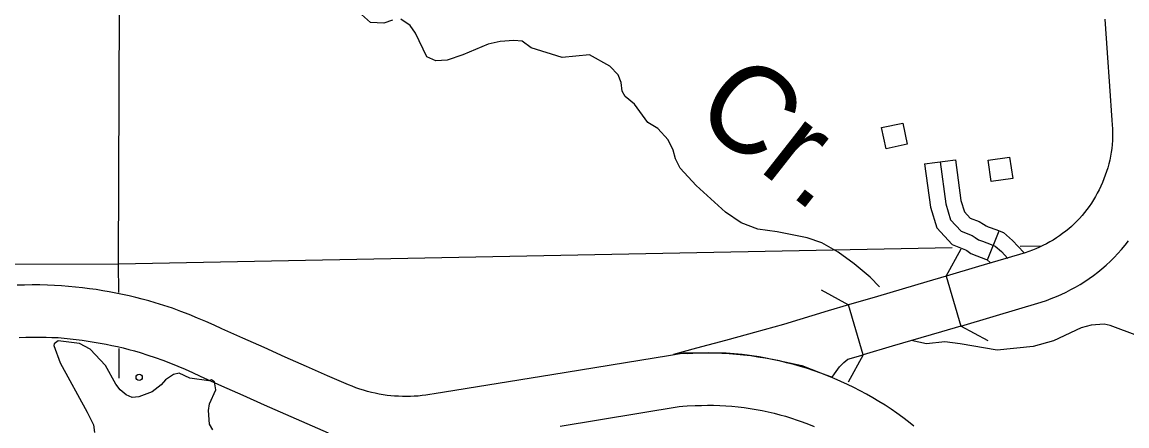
# Model space of a CAD drawing. Extents: x -19 to 366, y -4 to 359.
# Drawn here: x 132.38 to 133.386, y 199.92 to 200.288 of the extents above; entities that cross this region are included whole.
import ezdxf

# ---------------------------------------------------------------- set-up
doc = ezdxf.new("R2010")
doc.units = 0
for name, color, linetype in [('21', 7, 'Continuous'), ('60', 7, 'Continuous'), ('R_Axis Annot', 7, 'Continuous'), ('R_Border Prem', 7, 'Continuous'), ('R_Contour Annot', 7, 'Continuous'), ('R_ROW Annot', 7, 'Continuous'), ('R_Temp Easement', 7, 'Continuous'), ('R_Vert Alg', 7, 'Continuous'), ('Sheet Fence', 7, 'Continuous')]:
    doc.layers.add(name, color=color, linetype=linetype)

msp = doc.modelspace()

# ---------------------------------------------------------------- linework, layer by layer
at = {"layer": '21'}
for points in [[(133.182, 200.1957), (133.1861, 200.1764), (133.1668, 200.1722), (133.1626, 200.1915)], [(133.2793, 200.1647), (133.2821, 200.1451), (133.2625, 200.1423), (133.2597, 200.1619)]]:
    msp.add_lwpolyline(points, close=True, dxfattribs=at)
at = {"layer": '60'}
msp.add_circle((132.4864, 199.9641), 0.00284, dxfattribs=at)
at = {"layer": 'R_Axis Annot'}
for points in [[(132.4676, 200.0674), (132.4715, 201.0786)], [(132.4676, 200.0674), (133.2269, 200.0824)], [(133.2889, 200.0836), (133.3084, 200.084)], [(131.8744, 200.0656), (132.4676, 200.0674)], [(132.4678, 200.0415), (132.4676, 200.0674)], [(132.4682, 199.9633), (132.4681, 199.9905)]]:
    msp.add_lwpolyline(points, dxfattribs=at)
at = {"layer": 'R_Border Prem'}
msp.add_lwpolyline([(132.5536, 199.9164), (132.5505, 199.9216), (132.5496, 199.9341), (132.5506, 199.9402), (132.5561, 199.9528), (132.5549, 199.96), (132.5522, 199.9619), (132.5499, 199.9611), (132.5325, 199.9635), (132.5229, 199.9679), (132.5177, 199.9667), (132.5105, 199.962), (132.5064, 199.9574), (132.4982, 199.9509), (132.4862, 199.9465), (132.4801, 199.9457), (132.4744, 199.9483), (132.469, 199.9527), (132.4652, 199.958), (132.4558, 199.9749), (132.4416, 199.9899), (132.4321, 199.9951), (132.4127, 199.9975), (132.409, 199.9948), (132.4086, 199.9932), (132.4145, 199.9774), (132.4391, 199.9326), (132.4449, 199.9209), (132.4458, 199.9141)], dxfattribs=at)
at = {"layer": 'R_Contour Annot'}
for p, q in [((133.2215, 200.0563), (133.2349, 200.0109)), ((133.1459, 199.9847), (133.1325, 200.0301))]:
    msp.add_line(p, q, dxfattribs=at)
for points in [[(133.3662, 200.2902), (133.3682, 200.2597), (133.3702, 200.2291), (133.3723, 200.1983), (133.3727, 200.1941), (133.3729, 200.1905), (133.3731, 200.1868), (133.373, 200.1833), (133.3729, 200.1797), (133.3727, 200.1761), (133.3723, 200.1726), (133.3718, 200.169), (133.3712, 200.1654), (133.3705, 200.1619), (133.3697, 200.1584), (133.3687, 200.155), (133.3677, 200.1516), (133.3665, 200.1481), (133.3652, 200.1448), (133.3638, 200.1414), (133.3623, 200.1381), (133.3608, 200.1348), (133.3592, 200.1318), (133.3575, 200.1287), (133.3557, 200.1257), (133.3538, 200.1227), (133.3518, 200.1198), (133.3497, 200.117), (133.3475, 200.1142), (133.3453, 200.1115), (133.343, 200.1089), (133.3406, 200.1063), (133.3381, 200.1038), (133.3357, 200.1015), (133.3332, 200.0994), (133.3305, 200.0972), (133.3276, 200.0951), (133.3248, 200.0931), (133.3219, 200.0911), (133.3189, 200.0892), (133.3159, 200.0875), (133.3128, 200.0858), (133.3097, 200.0842), (133.3065, 200.0826), (133.3033, 200.0812), (133.3001, 200.0799), (133.2968, 200.0787), (133.2936, 200.0776), (133.2509, 200.065)], [(133.2643, 200.0196), (133.308, 200.0325), (133.3128, 200.0341), (133.3173, 200.0358), (133.3219, 200.0377), (133.3263, 200.0396), (133.3307, 200.0417), (133.3351, 200.044), (133.3394, 200.0463), (133.3436, 200.0488), (133.3477, 200.0514), (133.3518, 200.0541), (133.3557, 200.057), (133.3596, 200.0599), (133.3634, 200.0629), (133.3673, 200.0663), (133.3711, 200.0698), (133.3746, 200.0733), (133.378, 200.0769), (133.3813, 200.0807), (133.3845, 200.0846), (133.3875, 200.0885)], [(133.2509, 200.065), (133.2215, 200.0563)], [(133.2215, 200.0563), (133.204, 200.0511), (133.159, 200.0379), (133.1325, 200.0301)], [(132.9809, 199.9859), (132.9685, 199.9839), (132.8624, 199.9666), (132.7551, 199.9492), (132.7511, 199.9485), (132.7476, 199.948), (132.7441, 199.9476), (132.7405, 199.9472), (132.737, 199.947), (132.7334, 199.9468), (132.7298, 199.9468), (132.7263, 199.9468), (132.7227, 199.9469), (132.7191, 199.9471), (132.7156, 199.9474), (132.7122, 199.9478), (132.7087, 199.9483), (132.7051, 199.9489), (132.7015, 199.9497), (132.6979, 199.9505), (132.6943, 199.9514), (132.6908, 199.9524), (132.6873, 199.9535), (132.6838, 199.9547), (132.6803, 199.956), (132.677, 199.9573), (132.658, 199.9656), (132.6387, 199.9741), (132.6194, 199.9826), (132.6002, 199.9912), (132.5809, 199.9998), (132.5618, 200.0084), (132.5547, 200.0117), (132.5472, 200.0151), (132.5396, 200.0182), (132.532, 200.0213), (132.5243, 200.0242), (132.5166, 200.027), (132.5088, 200.0296), (132.5009, 200.032), (132.4951, 200.0337), (132.4892, 200.0354), (132.4832, 200.0369), (132.4772, 200.0383), (132.4713, 200.0396), (132.4652, 200.0409), (132.4592, 200.042), (132.4533, 200.043), (132.4472, 200.044), (132.441, 200.0449), (132.4347, 200.0457), (132.4283, 200.0464), (132.422, 200.047), (132.4157, 200.0475), (132.4094, 200.0479), (132.4029, 200.0482), (132.3958, 200.0483), (132.389, 200.0483), (132.382, 200.0482), (132.3751, 200.048)], [(133.1325, 200.0301), (133.1139, 200.0247), (133.0733, 200.0124), (133.047, 200.0051), (133.0414, 200.0036), (133.0205, 199.9978), (132.994, 199.9907), (132.9732, 199.9851), (132.9822, 199.9865), (133.005, 199.9867), (133.0212, 199.9865), (133.0357, 199.9853), (133.0512, 199.9831), (133.0676, 199.9799), (133.0901, 199.9749), (133.107, 199.9683), (133.1178, 199.9643)], [(133.2349, 200.0109), (133.2643, 200.0196)], [(133.2349, 200.0109), (133.2174, 200.0057), (133.1723, 199.9925), (133.1459, 199.9847)], [(132.377, 200.0006), (132.3831, 200.0008), (132.3893, 200.0009), (132.3955, 200.0009), (132.4016, 200.0009), (132.4069, 200.0006), (132.4125, 200.0003), (132.418, 199.9999), (132.4235, 199.9993), (132.429, 199.9987), (132.4344, 199.998), (132.4399, 199.9972), (132.4455, 199.9963), (132.4509, 199.9954), (132.4562, 199.9944), (132.4614, 199.9933), (132.4666, 199.9922), (132.4718, 199.9909), (132.477, 199.9896), (132.4821, 199.9882), (132.4872, 199.9867), (132.4942, 199.9845), (132.5011, 199.9822), (132.508, 199.9797), (132.5148, 199.9772), (132.5216, 199.9745), (132.5284, 199.9716), (132.535, 199.9686), (132.542, 199.9654), (132.5615, 199.9566), (132.5809, 199.948), (132.6002, 199.9393), (132.6196, 199.9308), (132.639, 199.9222), (132.6587, 199.9136)], [(133.1072, 199.968), (133.1013, 199.9701), (133.0951, 199.9721), (133.0888, 199.9741), (133.0826, 199.9759), (133.0762, 199.9775), (133.0697, 199.9791), (133.0632, 199.9804), (133.0567, 199.9817), (133.0501, 199.9827), (133.0436, 199.9837), (133.037, 199.9845), (133.0304, 199.9851), (133.0237, 199.9856), (133.0171, 199.9859), (133.0105, 199.9861), (133.0038, 199.9862), (132.9972, 199.9861), (132.9906, 199.9858), (132.9857, 199.9855), (132.9809, 199.9859)], [(133.1178, 199.9643), (133.1197, 199.9675), (133.1244, 199.9737), (133.1284, 199.9777), (133.1319, 199.9806), (133.1459, 199.9847)], [(133.1922, 199.9197), (133.1872, 199.9237), (133.182, 199.9276), (133.1767, 199.9315), (133.1713, 199.9352), (133.1658, 199.9388), (133.1603, 199.9422), (133.1547, 199.9456), (133.149, 199.9488), (133.1432, 199.9519), (133.1374, 199.9549), (133.1316, 199.9577), (133.1256, 199.9605), (133.1196, 199.9631), (133.1135, 199.9655), (133.1072, 199.968)], [(132.87, 199.9198), (132.9784, 199.9375), (132.9815, 199.9379)], [(132.9815, 199.9379), (132.9856, 199.9381), (132.9929, 199.9385), (132.9985, 199.9387), (133.004, 199.9388), (133.0096, 199.9388), (133.0152, 199.9386), (133.0208, 199.9383), (133.0263, 199.9379), (133.0319, 199.9374), (133.0374, 199.9367), (133.0429, 199.9359), (133.0484, 199.935), (133.0539, 199.934), (133.0594, 199.9329), (133.0648, 199.9316), (133.07, 199.9302), (133.0753, 199.9287), (133.0806, 199.9271), (133.0858, 199.9253), (133.0904, 199.9237)], [(133.0904, 199.9237), (133.0962, 199.9215), (133.1013, 199.9194)]]:
    msp.add_lwpolyline(points, dxfattribs=at)
at = {"layer": 'R_ROW Annot'}
for p, q in [((133.2019, 200.1584), (133.2301, 200.1621)), ((133.2591, 200.0712), (133.2699, 200.0975))]:
    msp.add_line(p, q, dxfattribs=at)
for points in [[(133.216, 200.1603), (133.2211, 200.1221), (133.2255, 200.1076), (133.2353, 200.0971), (133.2453, 200.0932), (133.248, 200.0916), (133.2511, 200.0895), (133.2546, 200.088), (133.2626, 200.0852), (133.2662, 200.0837), (133.2718, 200.0786), (133.2777, 200.0724)], [(133.2301, 200.1621), (133.235, 200.1252), (133.2381, 200.1149), (133.2435, 200.1092), (133.2515, 200.106), (133.2556, 200.1036), (133.258, 200.102), (133.2598, 200.1012), (133.2676, 200.0985), (133.2699, 200.0975)], [(133.2019, 200.1584), (133.2071, 200.1191), (133.2129, 200.1002), (133.2271, 200.0851), (133.2391, 200.0803), (133.2404, 200.0796), (133.2441, 200.077), (133.2494, 200.0747), (133.2575, 200.0719), (133.2591, 200.0712)], [(133.2699, 200.0975), (133.2739, 200.0959), (133.2818, 200.0887), (133.2923, 200.0777)], [(133.2585, 200.0715), (133.2618, 200.0685)]]:
    msp.add_lwpolyline(points, dxfattribs=at)
at = {"layer": 'R_Temp Easement'}
for points in [[(132.7171, 200.2893), (132.7092, 200.2865), (132.6971, 200.2871), (132.689, 200.2946)], [(133.1607, 200.0467), (133.1522, 200.0553), (133.1377, 200.0676), (133.1231, 200.078), (133.1082, 200.0865), (133.0949, 200.0913), (133.0676, 200.0966), (133.0501, 200.099), (133.0349, 200.1048), (133.0204, 200.1145), (132.9939, 200.1388), (132.9792, 200.1545), (132.9749, 200.1632), (132.9729, 200.1711), (132.9682, 200.1805), (132.959, 200.1907), (132.9498, 200.1962), (132.9375, 200.2127), (132.929, 200.2198), (132.9263, 200.2247), (132.9254, 200.2327), (132.9227, 200.2395), (132.915, 200.2473), (132.8967, 200.2577), (132.8717, 200.2554), (132.8436, 200.2642), (132.8352, 200.2701), (132.8276, 200.2708), (132.8151, 200.2698), (132.8042, 200.2674), (132.7812, 200.2576), (132.7669, 200.2528), (132.7567, 200.2523), (132.7483, 200.256), (132.7381, 200.2775), (132.7331, 200.2846), (132.7247, 200.2902)], [(133.4228, 199.9971), (133.4101, 199.9985), (133.3961, 200.0021), (133.3708, 200.0115), (133.3654, 200.0125), (133.3537, 200.0117), (133.3444, 200.0093), (133.3194, 199.9973), (133.3008, 199.9924), (133.2681, 199.9889), (133.2344, 199.9947), (133.2202, 199.9964), (133.2036, 199.9948), (133.1897, 199.9976)]]:
    msp.add_lwpolyline(points, dxfattribs=at)
at = {"layer": 'R_Vert Alg'}
for points in [[(133.2215, 200.0563), (133.2351, 200.0812)], [(133.1076, 200.0438), (133.1325, 200.0301)], [(133.2598, 199.9973), (133.2349, 200.0109)], [(133.1459, 199.9847), (133.1322, 199.9598)]]:
    msp.add_lwpolyline(points, dxfattribs=at)
at = {"layer": 'Sheet Fence'}
for points in [[(139.4406, 1.5315), (139.2511, 10.1473), (139.0608, 18.7633), (138.8699, 27.3793), (138.6784, 35.9956), (138.4861, 44.6119), (138.2932, 53.2285), (138.0997, 61.8451), (137.9055, 70.4619), (137.7106, 79.0789), (137.5151, 87.6959), (137.319, 96.3132), (137.1221, 104.9306), (136.9247, 113.5481), (136.7265, 122.1658), (136.5278, 130.7836), (136.3283, 139.4016), (136.1282, 148.0197), (135.9275, 156.6379), (135.7261, 165.2564), (135.5241, 173.8749), (135.3214, 182.4936), (135.1181, 191.1125), (134.9141, 199.7315), (134.7095, 208.3506), (134.5043, 216.9699), (134.2984, 225.5894), (134.0919, 234.209), (133.8847, 242.8288), (133.6769, 251.4487), (133.4685, 260.0687), (133.2594, 268.6889), (133.0497, 277.3093), (132.8393, 285.9298), (132.6283, 294.5504), (132.4167, 303.1713), (132.2044, 311.7922), (131.9916, 320.4133), (131.778, 329.0346), (131.5639, 337.656), (131.3491, 346.2776)], [(0, 198.1326), (7.1014, 198.137), (14.2028, 198.1503), (21.3042, 198.1724), (28.4055, 198.2034), (35.5068, 198.2433), (42.6081, 198.292), (49.7092, 198.3496), (56.8103, 198.4161), (63.9113, 198.4913), (71.0123, 198.5755), (78.1131, 198.6685), (85.2137, 198.7704), (92.3143, 198.8811), (99.4147, 199.0007), (106.5149, 199.1291), (113.615, 199.2664), (120.7149, 199.4126), (127.8146, 199.5676), (134.9141, 199.7315), (142.0135, 199.9042), (149.1125, 200.0858), (156.2114, 200.2762), (163.31, 200.4755), (170.4084, 200.6837), (177.5065, 200.9007), (184.6043, 201.1265), (191.7018, 201.3612), (198.799, 201.6048), (205.896, 201.8572), (212.9926, 202.1185), (220.0888, 202.3886), (227.1848, 202.6676), (234.2803, 202.9554), (241.3755, 203.2521), (248.4704, 203.5576), (255.5648, 203.872), (262.6589, 204.1952), (269.7525, 204.5273), (276.8457, 204.8682), (283.9385, 205.218), (291.0309, 205.5766), (298.1228, 205.9441), (305.2142, 206.3204), (312.3051, 206.7056), (319.3956, 207.0996), (326.4856, 207.5024), (333.5751, 207.9141), (340.664, 208.3347)]]:
    msp.add_spline(points, degree=3, dxfattribs=at)

# ---------------------------------------------------------------- texts
at = {"layer": 'R_Temp Easement'}
msp.add_text('Cr.', height=0.08, rotation=321.824, dxfattribs=at).set_placement((132.9887, 200.2012))

doc.saveas('drawing.dxf')
